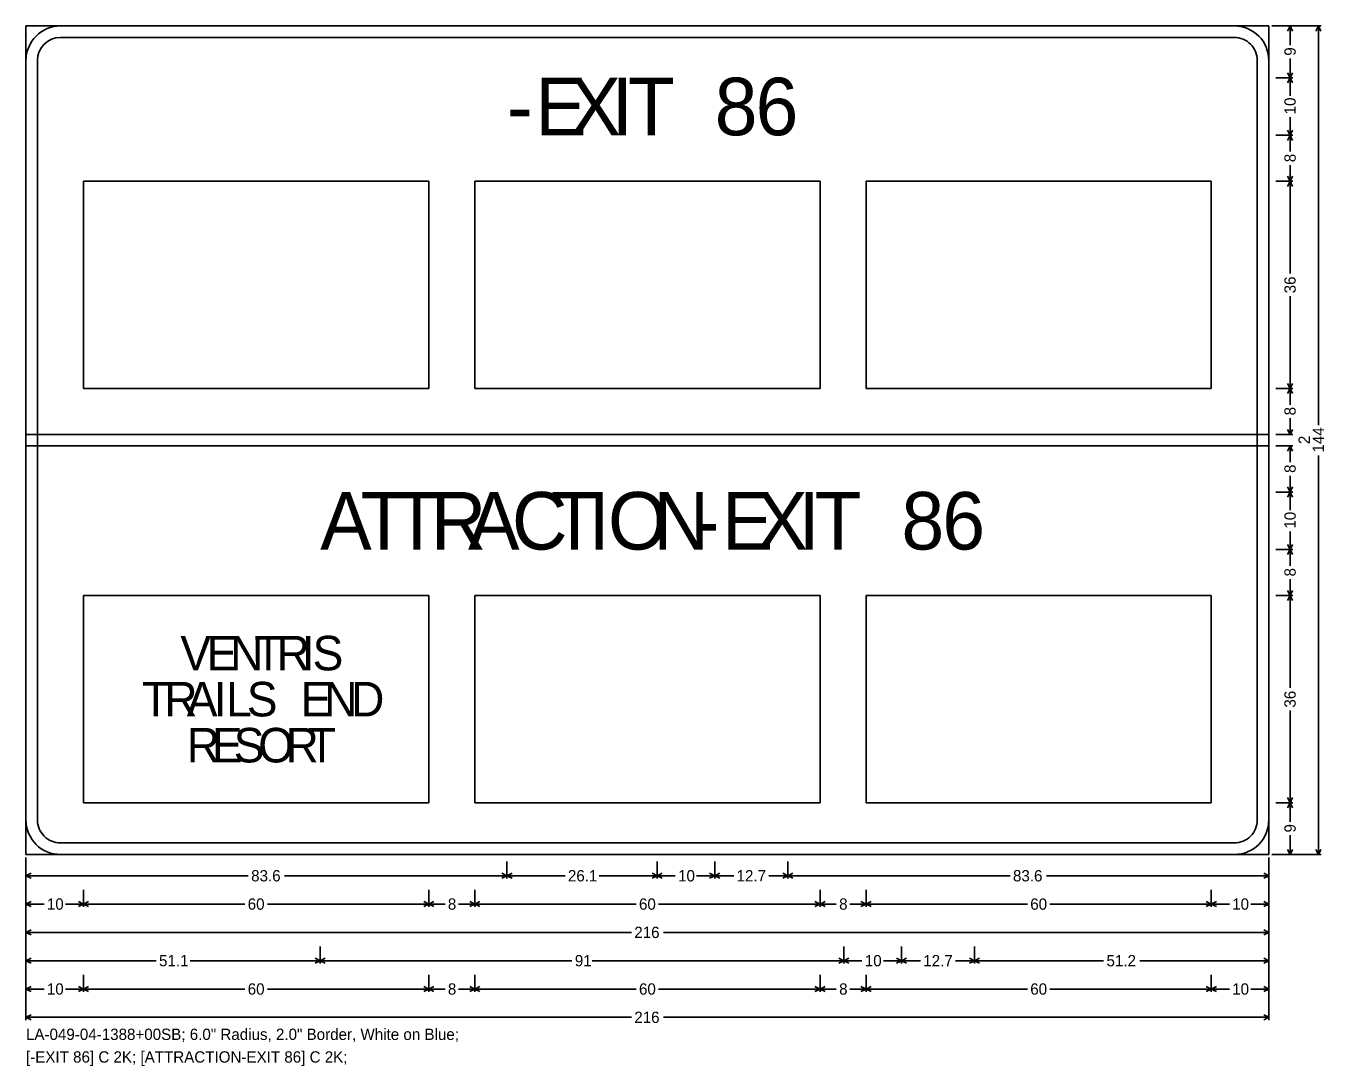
# Model space of a CAD drawing. Extents: x 667331 to 731245, y 738830 to 753817.
# Drawn here: x 730641.7 to 731047.8, y 747198 to 747523.3 of the extents above; entities that cross this region are included whole.
import ezdxf

# ---------------------------------------------------------------- set-up
doc = ezdxf.new("R2010")
doc.units = 0
doc.layers.add('R_SIGN', color=7, linetype='Continuous')

msp = doc.modelspace()

# ---------------------------------------------------------------- linework, layer by layer
at = {"layer": 'R_SIGN'}
for p, q in [((731046.9, 747523.34), (731031.4, 747523.34)), ((731038.04, 747523.34), (731032.72, 747523.34)), ((731036.36, 747521.75), (731037.15, 747523.34)), ((731037.15, 747517.34), (731037.15, 747523.34)), ((731037.95, 747521.75), (731037.15, 747523.34)), ((731045.22, 747521.75), (731046.01, 747523.34)), ((731046.01, 747398.49), (731046.01, 747523.34)), ((731046.8, 747521.75), (731046.01, 747523.34)), ((731037.15, 747513.14), (731037.15, 747507.14)), ((731038.04, 747507.14), (731032.72, 747507.14)), ((731036.36, 747508.72), (731037.15, 747507.14)), ((731036.36, 747505.55), (731037.15, 747507.14)), ((731037.95, 747508.72), (731037.15, 747507.14)), ((731037.15, 747501.48), (731037.15, 747507.14)), ((731037.95, 747505.55), (731037.15, 747507.14)), ((731037.15, 747494.79), (731037.15, 747489.14)), ((731036.36, 747490.72), (731037.15, 747489.14)), ((731037.95, 747490.72), (731037.15, 747489.14)), ((731038.04, 747489.14), (731032.72, 747489.14)), ((731036.36, 747487.55), (731037.15, 747489.14)), ((731037.15, 747484.05), (731037.15, 747489.14)), ((731037.95, 747487.55), (731037.15, 747489.14)), ((731037.15, 747479.83), (731037.15, 747474.74)), ((730659.71, 747409.94), (730659.71, 747474.74)), ((730659.71, 747474.74), (730767.71, 747474.74)), ((730767.71, 747474.74), (730767.71, 747409.94)), ((730782.11, 747409.94), (730782.11, 747474.74)), ((730782.11, 747474.74), (730890.11, 747474.74)), ((730890.11, 747474.74), (730890.11, 747409.94)), ((730904.51, 747409.94), (730904.51, 747474.74)), ((730904.51, 747474.74), (731012.51, 747474.74)), ((731012.51, 747474.74), (731012.51, 747409.94)), ((731038.04, 747474.74), (731032.72, 747474.74)), ((731036.36, 747476.32), (731037.15, 747474.74)), ((731036.36, 747473.15), (731037.15, 747474.74)), ((731037.95, 747476.32), (731037.15, 747474.74)), ((731037.15, 747445.87), (731037.15, 747474.74)), ((731037.95, 747473.15), (731037.15, 747474.74)), ((731037.15, 747438.81), (731037.15, 747409.94)), ((730767.71, 747409.94), (730659.71, 747409.94)), ((730890.11, 747409.94), (730782.11, 747409.94)), ((731012.51, 747409.94), (730904.51, 747409.94)), ((731038.04, 747409.94), (731032.72, 747409.94)), ((731036.36, 747411.52), (731037.15, 747409.94)), ((731036.36, 747408.35), (731037.15, 747409.94)), ((731037.95, 747411.52), (731037.15, 747409.94)), ((731037.15, 747404.85), (731037.15, 747409.94)), ((731037.95, 747408.35), (731037.15, 747409.94)), ((731037.15, 747400.63), (731037.15, 747395.54)), ((731038.04, 747395.54), (731032.72, 747395.54)), ((731036.36, 747397.12), (731037.15, 747395.54)), ((731037.95, 747397.12), (731037.15, 747395.54)), ((731038.04, 747391.94), (731032.72, 747391.94)), ((731036.36, 747390.35), (731037.15, 747391.94)), ((731037.15, 747386.85), (731037.15, 747391.94)), ((731037.95, 747390.35), (731037.15, 747391.94)), ((731046.01, 747388.98), (731046.01, 747264.14)), ((731037.15, 747382.63), (731037.15, 747377.54)), ((731038.04, 747377.54), (731032.72, 747377.54)), ((731036.36, 747379.12), (731037.15, 747377.54)), ((731036.36, 747375.95), (731037.15, 747377.54)), ((731037.95, 747379.12), (731037.15, 747377.54)), ((731037.15, 747371.88), (731037.15, 747377.54)), ((731037.95, 747375.95), (731037.15, 747377.54)), ((731037.15, 747365.19), (731037.15, 747359.54)), ((731036.36, 747361.12), (731037.15, 747359.54)), ((731037.95, 747361.12), (731037.15, 747359.54)), ((731038.04, 747359.54), (731032.72, 747359.54)), ((731036.36, 747357.95), (731037.15, 747359.54)), ((731037.15, 747354.45), (731037.15, 747359.54)), ((731037.95, 747357.95), (731037.15, 747359.54)), ((731037.15, 747350.23), (731037.15, 747345.14)), ((730659.71, 747280.34), (730659.71, 747345.14)), ((730659.71, 747345.14), (730767.71, 747345.14)), ((730767.71, 747345.14), (730767.71, 747280.34)), ((730782.11, 747280.34), (730782.11, 747345.14)), ((730782.11, 747345.14), (730890.11, 747345.14)), ((730890.11, 747345.14), (730890.11, 747280.34)), ((730904.51, 747280.34), (730904.51, 747345.14)), ((730904.51, 747345.14), (731012.51, 747345.14)), ((731012.51, 747345.14), (731012.51, 747280.34)), ((731038.04, 747345.14), (731032.72, 747345.14)), ((731036.36, 747346.72), (731037.15, 747345.14)), ((731036.36, 747343.55), (731037.15, 747345.14)), ((731037.95, 747346.72), (731037.15, 747345.14)), ((731037.15, 747316.27), (731037.15, 747345.14)), ((731037.95, 747343.55), (731037.15, 747345.14)), ((731037.15, 747309.21), (731037.15, 747280.34)), ((730767.71, 747280.34), (730659.71, 747280.34)), ((730890.11, 747280.34), (730782.11, 747280.34)), ((731012.51, 747280.34), (730904.51, 747280.34)), ((731038.04, 747280.34), (731032.72, 747280.34)), ((731038.04, 747280.34), (731032.72, 747280.34)), ((731036.36, 747281.92), (731037.15, 747280.34)), ((731036.36, 747278.75), (731037.15, 747280.34)), ((731037.95, 747281.92), (731037.15, 747280.34)), ((731037.15, 747274.34), (731037.15, 747280.34)), ((731037.95, 747278.75), (731037.15, 747280.34)), ((731037.15, 747270.14), (731037.15, 747264.14)), ((731046.9, 747264.14), (731031.4, 747264.14)), ((731038.04, 747264.14), (731032.72, 747264.14)), ((731036.36, 747265.72), (731037.15, 747264.14)), ((731037.95, 747265.72), (731037.15, 747264.14)), ((731045.22, 747265.72), (731046.01, 747264.14)), ((731046.8, 747265.72), (731046.01, 747264.14)), ((730641.71, 747212.32), (730641.71, 747263.25)), ((730641.71, 747256.61), (730641.71, 747261.92)), ((730792.19, 747256.61), (730792.19, 747261.92)), ((730839.17, 747256.61), (730839.17, 747261.92)), ((730857.17, 747256.61), (730857.17, 747261.92)), ((730880.03, 747256.61), (730880.03, 747261.92)), ((730880.03, 747256.61), (730880.03, 747261.92)), ((731030.51, 747212.32), (731030.51, 747263.25)), ((731030.51, 747256.61), (731030.51, 747261.92)), ((730643.29, 747258.28), (730641.71, 747257.49)), ((730711.27, 747257.49), (730641.71, 747257.49)), ((730643.29, 747256.7), (730641.71, 747257.49)), ((730722.63, 747257.49), (730792.19, 747257.49)), ((730790.61, 747258.28), (730792.19, 747257.49)), ((730790.61, 747256.7), (730792.19, 747257.49)), ((730793.77, 747258.28), (730792.19, 747257.49)), ((730810.36, 747257.49), (730792.19, 747257.49)), ((730793.77, 747256.7), (730792.19, 747257.49)), ((730821, 747257.49), (730839.17, 747257.49)), ((730837.59, 747258.28), (730839.17, 747257.49)), ((730837.59, 747256.7), (730839.17, 747257.49)), ((730840.75, 747258.28), (730839.17, 747257.49)), ((730844.83, 747257.49), (730839.17, 747257.49)), ((730840.75, 747256.7), (730839.17, 747257.49)), ((730851.51, 747257.49), (730857.17, 747257.49)), ((730855.59, 747258.28), (730857.17, 747257.49)), ((730855.59, 747256.7), (730857.17, 747257.49)), ((730858.75, 747258.28), (730857.17, 747257.49)), ((730863.12, 747257.49), (730857.17, 747257.49)), ((730858.75, 747256.7), (730857.17, 747257.49)), ((730874.08, 747257.49), (730880.03, 747257.49)), ((730878.45, 747258.28), (730880.03, 747257.49)), ((730878.45, 747256.7), (730880.03, 747257.49)), ((730881.61, 747258.28), (730880.03, 747257.49)), ((730949.59, 747257.49), (730880.03, 747257.49)), ((730881.61, 747256.7), (730880.03, 747257.49)), ((730960.95, 747257.49), (731030.51, 747257.49)), ((731028.93, 747258.28), (731030.51, 747257.49)), ((731028.93, 747256.7), (731030.51, 747257.49)), ((730641.71, 747247.75), (730641.71, 747253.06)), ((730659.71, 747247.75), (730659.71, 747253.06)), ((730767.71, 747247.75), (730767.71, 747253.06)), ((730782.11, 747247.75), (730782.11, 747253.06)), ((730890.11, 747247.75), (730890.11, 747253.06)), ((730904.51, 747247.75), (730904.51, 747253.06)), ((731012.51, 747247.75), (731012.51, 747253.06)), ((731012.51, 747247.75), (731012.51, 747253.06)), ((731030.51, 747247.75), (731030.51, 747253.06)), ((730643.29, 747249.43), (730641.71, 747248.64)), ((730647.37, 747248.64), (730641.71, 747248.64)), ((730643.29, 747247.84), (730641.71, 747248.64)), ((730654.05, 747248.64), (730659.71, 747248.64)), ((730658.13, 747249.43), (730659.71, 747248.64)), ((730658.13, 747247.84), (730659.71, 747248.64)), ((730661.29, 747249.43), (730659.71, 747248.64)), ((730710.19, 747248.64), (730659.71, 747248.64)), ((730661.29, 747247.84), (730659.71, 747248.64)), ((730717.23, 747248.64), (730767.71, 747248.64)), ((730766.13, 747249.43), (730767.71, 747248.64)), ((730766.13, 747247.84), (730767.71, 747248.64)), ((730769.29, 747249.43), (730767.71, 747248.64)), ((730772.8, 747248.64), (730767.71, 747248.64)), ((730769.29, 747247.84), (730767.71, 747248.64)), ((730777.02, 747248.64), (730782.11, 747248.64)), ((730780.53, 747249.43), (730782.11, 747248.64)), ((730780.53, 747247.84), (730782.11, 747248.64)), ((730783.69, 747249.43), (730782.11, 747248.64)), ((730832.59, 747248.64), (730782.11, 747248.64)), ((730783.69, 747247.84), (730782.11, 747248.64)), ((730839.63, 747248.64), (730890.11, 747248.64)), ((730888.53, 747249.43), (730890.11, 747248.64)), ((730888.53, 747247.84), (730890.11, 747248.64)), ((730891.69, 747249.43), (730890.11, 747248.64)), ((730895.2, 747248.64), (730890.11, 747248.64)), ((730891.69, 747247.84), (730890.11, 747248.64)), ((730899.42, 747248.64), (730904.51, 747248.64)), ((730902.93, 747249.43), (730904.51, 747248.64)), ((730902.93, 747247.84), (730904.51, 747248.64)), ((730906.09, 747249.43), (730904.51, 747248.64)), ((730954.99, 747248.64), (730904.51, 747248.64)), ((730906.09, 747247.84), (730904.51, 747248.64)), ((730962.03, 747248.64), (731012.51, 747248.64)), ((731010.93, 747249.43), (731012.51, 747248.64)), ((731010.93, 747247.84), (731012.51, 747248.64)), ((731014.09, 747249.43), (731012.51, 747248.64)), ((731018.17, 747248.64), (731012.51, 747248.64)), ((731014.09, 747247.84), (731012.51, 747248.64)), ((731024.85, 747248.64), (731030.51, 747248.64)), ((731028.93, 747249.43), (731030.51, 747248.64)), ((731028.93, 747247.84), (731030.51, 747248.64)), ((730641.71, 747238.89), (730641.71, 747244.21)), ((731030.51, 747238.89), (731030.51, 747244.21)), ((730643.29, 747240.57), (730641.71, 747239.78)), ((730831.12, 747239.78), (730641.71, 747239.78)), ((730643.29, 747238.98), (730641.71, 747239.78)), ((730841.1, 747239.78), (731030.51, 747239.78)), ((731028.93, 747240.57), (731030.51, 747239.78)), ((731028.93, 747238.98), (731030.51, 747239.78)), ((730641.71, 747230.03), (730641.71, 747235.35)), ((730733.78, 747230.03), (730733.78, 747235.35)), ((730897.58, 747230.03), (730897.58, 747235.35)), ((730915.58, 747230.03), (730915.58, 747235.35)), ((730938.44, 747230.03), (730938.44, 747235.35)), ((730938.44, 747230.03), (730938.44, 747235.35)), ((731030.51, 747230.03), (731030.51, 747235.35)), ((730643.29, 747231.71), (730641.71, 747230.92)), ((730682.45, 747230.92), (730641.71, 747230.92)), ((730643.29, 747230.13), (730641.71, 747230.92)), ((730693.04, 747230.92), (730733.78, 747230.92)), ((730732.2, 747231.71), (730733.78, 747230.92)), ((730732.2, 747230.13), (730733.78, 747230.92)), ((730735.36, 747231.71), (730733.78, 747230.92)), ((730812.52, 747230.92), (730733.78, 747230.92)), ((730735.36, 747230.13), (730733.78, 747230.92)), ((730818.84, 747230.92), (730897.58, 747230.92)), ((730896, 747231.71), (730897.58, 747230.92)), ((730896, 747230.13), (730897.58, 747230.92)), ((730899.16, 747231.71), (730897.58, 747230.92)), ((730903.24, 747230.92), (730897.58, 747230.92)), ((730899.16, 747230.13), (730897.58, 747230.92)), ((730909.92, 747230.92), (730915.58, 747230.92)), ((730914, 747231.71), (730915.58, 747230.92)), ((730914, 747230.13), (730915.58, 747230.92)), ((730917.16, 747231.71), (730915.58, 747230.92)), ((730921.53, 747230.92), (730915.58, 747230.92)), ((730917.16, 747230.13), (730915.58, 747230.92)), ((730932.49, 747230.92), (730938.44, 747230.92)), ((730936.86, 747231.71), (730938.44, 747230.92)), ((730936.86, 747230.13), (730938.44, 747230.92)), ((730940.02, 747231.71), (730938.44, 747230.92)), ((730978.84, 747230.92), (730938.44, 747230.92)), ((730940.02, 747230.13), (730938.44, 747230.92)), ((730990.11, 747230.92), (731030.51, 747230.92)), ((731028.93, 747231.71), (731030.51, 747230.92)), ((731028.93, 747230.13), (731030.51, 747230.92)), ((730641.71, 747221.17), (730641.71, 747226.49)), ((730643.29, 747222.85), (730641.71, 747222.06)), ((730658.13, 747222.85), (730659.71, 747222.06)), ((730659.71, 747221.17), (730659.71, 747226.49)), ((730661.29, 747222.85), (730659.71, 747222.06)), ((730766.13, 747222.85), (730767.71, 747222.06)), ((730767.71, 747221.17), (730767.71, 747226.49)), ((730769.29, 747222.85), (730767.71, 747222.06)), ((730780.53, 747222.85), (730782.11, 747222.06)), ((730782.11, 747221.17), (730782.11, 747226.49)), ((730783.69, 747222.85), (730782.11, 747222.06)), ((730888.53, 747222.85), (730890.11, 747222.06)), ((730890.11, 747221.17), (730890.11, 747226.49)), ((730891.69, 747222.85), (730890.11, 747222.06)), ((730902.93, 747222.85), (730904.51, 747222.06)), ((730904.51, 747221.17), (730904.51, 747226.49)), ((730906.09, 747222.85), (730904.51, 747222.06)), ((731010.93, 747222.85), (731012.51, 747222.06)), ((731012.51, 747221.17), (731012.51, 747226.49)), ((731012.51, 747221.17), (731012.51, 747226.49)), ((731014.09, 747222.85), (731012.51, 747222.06)), ((731028.93, 747222.85), (731030.51, 747222.06)), ((731030.51, 747221.17), (731030.51, 747226.49)), ((730647.37, 747222.06), (730641.71, 747222.06)), ((730643.29, 747221.27), (730641.71, 747222.06)), ((730654.05, 747222.06), (730659.71, 747222.06)), ((730658.13, 747221.27), (730659.71, 747222.06)), ((730710.19, 747222.06), (730659.71, 747222.06)), ((730661.29, 747221.27), (730659.71, 747222.06)), ((730717.23, 747222.06), (730767.71, 747222.06)), ((730766.13, 747221.27), (730767.71, 747222.06)), ((730772.8, 747222.06), (730767.71, 747222.06)), ((730769.29, 747221.27), (730767.71, 747222.06)), ((730777.02, 747222.06), (730782.11, 747222.06)), ((730780.53, 747221.27), (730782.11, 747222.06)), ((730832.59, 747222.06), (730782.11, 747222.06)), ((730783.69, 747221.27), (730782.11, 747222.06)), ((730839.63, 747222.06), (730890.11, 747222.06)), ((730888.53, 747221.27), (730890.11, 747222.06)), ((730895.2, 747222.06), (730890.11, 747222.06)), ((730891.69, 747221.27), (730890.11, 747222.06)), ((730899.42, 747222.06), (730904.51, 747222.06)), ((730902.93, 747221.27), (730904.51, 747222.06)), ((730954.99, 747222.06), (730904.51, 747222.06)), ((730906.09, 747221.27), (730904.51, 747222.06)), ((730962.03, 747222.06), (731012.51, 747222.06)), ((731010.93, 747221.27), (731012.51, 747222.06)), ((731018.17, 747222.06), (731012.51, 747222.06)), ((731014.09, 747221.27), (731012.51, 747222.06)), ((731024.85, 747222.06), (731030.51, 747222.06)), ((731028.93, 747221.27), (731030.51, 747222.06)), ((730643.29, 747213.99), (730641.71, 747213.2)), ((730831.12, 747213.2), (730641.71, 747213.2)), ((730643.29, 747212.41), (730641.71, 747213.2)), ((730841.1, 747213.2), (731030.51, 747213.2)), ((731028.93, 747213.99), (731030.51, 747213.2)), ((731028.93, 747212.41), (731030.51, 747213.2))]:
    msp.add_line(p, q, dxfattribs=at)
for points in [[(730641.71, 747264.14), (731030.51, 747264.14), (731030.51, 747523.34), (730641.71, 747523.34), (730641.71, 747264.14), (730641.71, 747264.14)], [(730652.51, 747523.34), (731019.71, 747523.34)], [(731019.71, 747519.74), (730652.51, 747519.74)], [(730641.71, 747274.94), (730641.71, 747512.54)], [(730645.31, 747512.54), (730645.31, 747274.94)], [(731026.91, 747274.94), (731026.91, 747512.54)], [(731030.51, 747512.54), (731030.51, 747274.94)], [(731030.51, 747391.94), (730641.71, 747391.94), (730641.71, 747395.54), (731030.51, 747395.54), (731030.51, 747391.94), (731030.51, 747391.94)], [(730652.51, 747267.74), (731019.71, 747267.74)], [(731019.71, 747264.14), (730652.51, 747264.14)]]:
    msp.add_lwpolyline(points, dxfattribs=at)
for centre, radius, start, end in [((730652.51, 747512.54), 10.8, 90.0002, 179.9998), ((731019.71, 747512.54), 10.8, 0, 90.0002), ((730652.51, 747512.54), 7.2, 90.0002, 179.9998), ((731019.71, 747512.54), 7.2, 0, 90.0002), ((730652.51, 747274.94), 10.8, 179.9998, 270.0001), ((730652.51, 747274.94), 7.2, 179.9998, 270.0001), ((731019.71, 747274.94), 10.8, 270.0001, 0.0003), ((731019.71, 747274.94), 7.2, 270.0001, 0.0003)]:
    msp.add_arc(centre, radius, start, end, dxfattribs=at)

# ---------------------------------------------------------------- texts
for s, height, p in [('9', 3.54, (731038.92, 747514.02)), ('10', 3.543, (731038.92, 747495.68)), ('8', 3.54, (731038.92, 747480.71)), ('36', 3.543, (731038.92, 747439.69)), ('8', 3.54, (731038.92, 747401.51)), ('144', 3.543, (731047.78, 747389.87)), ('2', 3.54, (731043.35, 747392.51)), ('8', 3.54, (731038.92, 747383.51)), ('10', 3.543, (731038.92, 747366.08)), ('8', 3.54, (731038.92, 747351.11)), ('36', 3.543, (731038.92, 747310.09)), ('9', 3.54, (731038.92, 747271.02))]:
    msp.add_text(s, height=height, rotation=90.0002, dxfattribs=at).set_placement(p)
for s, height, p in [('E', 18, (730801.01, 747489.14)), ('X', 18, (730811.81, 747489.14)), ('I', 18, (730824.95, 747489.14)), ('T', 18, (730829.99, 747489.14)), ('8', 18, (730857.17, 747489.14)), ('6', 18, (730869.95, 747489.14)), ('-', 18, (730792.19, 747489.14)), ('A', 18, (730733.78, 747359.54)), ('T', 18, (730746.38, 747359.54)), ('T', 18, (730756.64, 747359.54)), ('R', 18, (730768.34, 747359.54)), ('A', 18, (730780.04, 747359.54)), ('C', 18, (730793.72, 747359.54)), ('T', 18, (730805.96, 747359.54)), ('I', 18, (730817.66, 747359.54)), ('O', 18, (730823.78, 747359.54)), ('N', 18, (730838, 747359.54)), ('E', 18, (730859.42, 747359.54)), ('X', 18, (730870.22, 747359.54)), ('I', 18, (730883.36, 747359.54)), ('T', 18, (730888.4, 747359.54)), ('8', 18, (730915.58, 747359.54)), ('6', 18, (730928.36, 747359.54)), ('-', 18, (730850.6, 747359.54)), ('V', 10.8, (730690, 747321.74)), ('E', 10.8, (730698.21, 747321.74)), ('N', 10.8, (730705.56, 747321.74)), ('T', 10.8, (730713.12, 747321.74)), ('R', 10.8, (730720.14, 747321.74)), ('I', 10.8, (730728.02, 747321.74)), ('S', 10.8, (730731.37, 747321.74)), ('T', 10.8, (730677.96, 747307.34)), ('R', 10.8, (730684.98, 747307.34)), ('A', 10.8, (730692, 747307.34)), ('I', 10.8, (730700.43, 747307.34)), ('L', 10.8, (730704.31, 747307.34)), ('S', 10.8, (730710.79, 747307.34)), ('E', 10.8, (730727.64, 747307.34)), ('N', 10.8, (730734.99, 747307.34)), ('D', 10.8, (730743.41, 747307.34)), ('S', 10.8, (730706.69, 747292.94)), ('O', 10.8, (730714.36, 747292.94)), ('R', 10.8, (730692, 747292.94)), ('E', 10.8, (730699.89, 747292.94)), ('R', 10.8, (730722.89, 747292.94)), ('T', 10.8, (730729.91, 747292.94)), ('83.6', 3.543, (730712.15, 747255.72)), ('26.1', 3.543, (730811.25, 747255.72)), ('10', 3.543, (730845.71, 747255.72)), ('12.7', 3.543, (730864.01, 747255.72)), ('83.6', 3.543, (730950.47, 747255.72)), ('10', 3.543, (730648.25, 747246.86)), ('60', 3.543, (730711.08, 747246.86)), ('8', 3.54, (730773.69, 747246.86)), ('60', 3.543, (730833.48, 747246.86)), ('8', 3.54, (730896.09, 747246.86)), ('60', 3.543, (730955.88, 747246.86)), ('10', 3.543, (731019.05, 747246.86)), ('216', 3.543, (730832.01, 747238)), ('51.1', 3.543, (730683.34, 747229.15)), ('91', 3.543, (730813.41, 747229.15)), ('10', 3.543, (730904.12, 747229.15)), ('12.7', 3.543, (730922.42, 747229.15)), ('51.2', 3.543, (730979.73, 747229.15)), ('10', 3.543, (730648.25, 747220.29)), ('60', 3.543, (730711.08, 747220.29)), ('8', 3.54, (730773.69, 747220.29)), ('60', 3.543, (730833.48, 747220.29)), ('8', 3.54, (730896.09, 747220.29)), ('60', 3.543, (730955.88, 747220.29)), ('10', 3.543, (731019.05, 747220.29)), ('216', 3.543, (730832.01, 747211.43)), ('LA-049-04-1388+00SB; 6.0" Radius, 2.0" Border, White on Blue; ', 3.5433, (730641.71, 747206.12)), ('[-EXIT 86] C 2K; [ATTRACTION-EXIT 86] C 2K; ', 3.5433, (730641.71, 747199.03))]:
    msp.add_text(s, height=height, dxfattribs=at).set_placement(p)

doc.saveas('drawing.dxf')
